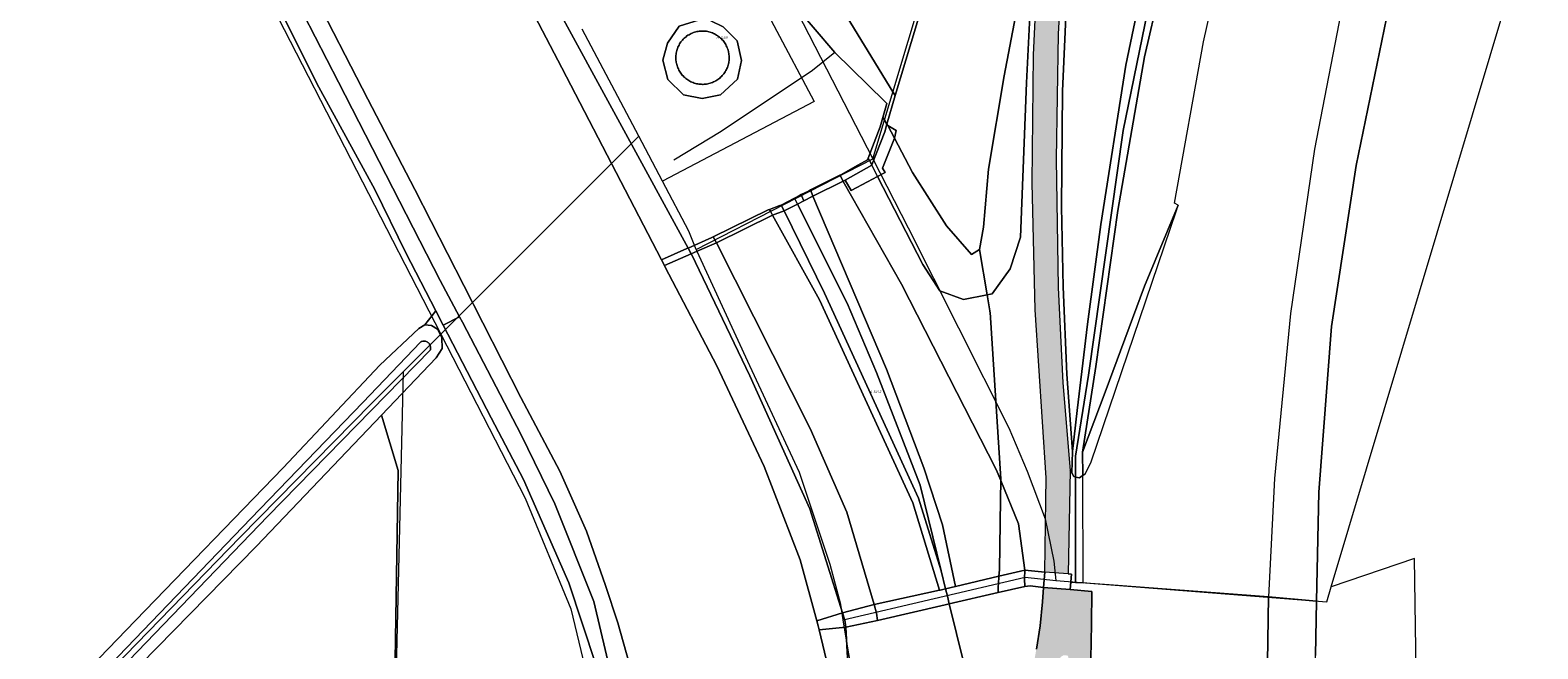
# Model space of a CAD drawing. Header units: metres. Extents: x 250001 to 257773, y 598992 to 609118.
# Tile 502 of 656: x 253732 to 253952, y 604894 to 604984. Entities that reach past the tile are written whole.
import ezdxf
from ezdxf.enums import TextEntityAlignment as Align
from ezdxf.lldxf.tags import DXFTag

# ---------------------------------------------------------------- set-up
doc = ezdxf.new("R2010")
doc.units = ezdxf.units.M
for name, color, linetype, lineweight in [('B-WE-FV-GELEIDING_WILDROOSTER-GV', 252, 'Continuous', 18), ('B-WE-GR-BOUWLAND-GV', 252, 'Continuous', 13), ('B-WE-GR-GRAS-GV', 252, 'Continuous', 13), ('B-WE-GR-GROENVOORZIENING-GV', 252, 'Continuous', 18), ('B-WE-GW-TALUD_KRUIN-G', 252, 'Continuous', 18), ('B-WE-IE-TERREINAFSCHEIDING_KUNSTMATIG_HEKWERK-G', 252, 'IE-TERREINAFSCHEIDING-KUNSTMATIG', 18), ('B-WE-KG-GRENS_PERCEEL-G', 150, 'KG-PERCEEL', 18), ('B-WE-KG-GRENS_PERCEEL-S', 150, 'Continuous', 25), ('B-WE-OG-BEBOUWING_WINDTURBINE-GV', 1, 'Continuous', 18), ('B-WE-OG-WATER-GV', 252, 'Continuous', 18), ('B-WE-OG-WATER_SLOOT-GV', 252, 'Continuous', 18), ('B-WE-VH-VERHARDING_BETON-GV', 252, 'Continuous', 18), ('B-WE-VH-VERHARDING_GESLOTEN-GV', 252, 'Continuous', 18), ('B-WE-VH-VERHARDING_GRASBETONSTEEN-GV', 252, 'Continuous', 18), ('B-WE-VH-VERHARDING_OPEN-GV', 252, 'Continuous', 18), ('N-WE-VH-VERHARDING_ASFALT-A', 252, 'Continuous', 18), ('X-XX-AL-REFERENTIE-G', 7, 'Continuous', 18)]:
    doc.layers.add(name, color=color, linetype=linetype, lineweight=lineweight)
doc.styles.add('NLCS-ISO', font='NLCS-ISO.ttf')
doc.styles.get("Standard").update_dxf_attribs({"font": 'NLCS-ISO.ttf'})
doc.linetypes.add('IE-TERREINAFSCHEIDING-KUNSTMATIG', pattern='A,4,[82,NLCS.shx,S=0.75,R=90,X=0,Y=0],4,-2', length=10)
tags = doc.linetypes.add('KG-PERCEEL', pattern='A,5.5,-2,["P",Standard,S=1.8,R=0,X=-0.5,Y=-0.9],-2,5.5,-2,[5,NLCS.SHX,S=0.75,R=0,X=0,Y=0],-2', length=19).pattern_tags.tags
tags[6] = DXFTag(74, 10)

# ---------------------------------------------------------------- blocks, each defined once
blk = doc.blocks.new('SKG-PERCEELNUMMER-SO')
at = {"style": 'NLCS-ISO', "oblique": 10, "flags": 1}
blk.add_attdef('GEMEENTECODE', text='', height=1.8, dxfattribs=at).set_placement((0, 2.6), align=Align.MIDDLE_CENTER)
at = {"style": 'NLCS-ISO', "oblique": 10}
blk.add_attdef('SECTIE', text='', height=1.8, dxfattribs=at).set_placement((-0.5, 0), align=Align.MIDDLE_RIGHT)
blk.add_attdef('PERCEELNUMMER', text='', height=1.8, dxfattribs=at).set_placement((0.5, 0), align=Align.MIDDLE_LEFT)
blk = doc.blocks.new('BS2021-132-Xref-KAD-20210617')
at = {"layer": 'B-WE-KG-GRENS_PERCEEL-G', "flags": 128}
for points in [[(253921.702, 604903.5), (253949.96, 604997.95), (254154.23, 605680.84)], [(253730.816, 605059.545), (253792.186, 604940.261)], [(253821.24, 605031.46), (253855.01, 604965.75)], [(253855.01, 604965.75), (253870.32, 605016.65)], [(253834.774, 604996.258), (253846.49, 604974.107), (253824.428, 604962.48)], [(253820.972, 604969.046), (253812.74, 604984.586)], [(253820.972, 604969.046), (253792.186, 604940.261)], [(253824.428, 604962.48), (253820.972, 604969.046)], [(253829.34, 604952.574), (253855.01, 604965.75)], [(253855.01, 604965.75), (253860.18, 604955.69), (253874.83, 604926.63), (253877.46, 604920.31), (253880.11, 604913.41), (253881.36, 604907.21), (253881.67, 604904.44)], [(253829.34, 604952.574), (253828.25, 604955.22), (253824.428, 604962.48)], [(253850.721, 604898.68), (253850.36, 604900.93), (253848.83, 604906.76), (253844.38, 604920.13), (253837.14, 604935.65), (253829.47, 604952.26), (253829.34, 604952.574)], [(253792.186, 604940.261), (253786.712, 604934.788)], [(253792.186, 604940.261), (253804.462, 604916.397), (253811.112, 604900.297), (253813.686, 604889.4), (253815.836, 604875.12), (253816.456, 604860.65), (253814.54, 604780.12)], [(253786.712, 604934.788), (253782.102, 604930.179), (253762.998, 604910.704), (253742.964, 604890.115), (253729.054, 604875.833), (253707.908, 604853.946), (253691.4, 604837.067), (253673.038, 604818.333)], [(253786.712, 604934.788), (253783.525, 604800.898)], [(253913.11, 604037.56), (253921.15, 604366.89), (253924.41, 604370.14), (253941.81, 604411.44), (253941.06, 604518.57), (253967.75, 604536.84), (253937, 604694.44), (253933.81, 604907.6), (253921.702, 604903.5)], [(253850.721, 604898.68), (253877.18, 604904.88), (253881.67, 604904.44)], [(253881.67, 604904.44), (253921.05, 604901.32)], [(253921.05, 604901.32), (253921.702, 604903.5)], [(253852.987, 604818.495), (253853.14, 604825.77), (253853.69, 604829.49), (253854.65, 604836.81), (253855.45, 604844.59), (253855.58, 604849.29), (253854.86, 604860.96), (253853.84, 604875.55), (253852.18, 604890.02), (253850.91, 604897.5), (253850.721, 604898.68)]]:
    blk.add_lwpolyline(points, dxfattribs=at)
at = {"layer": 'B-WE-KG-GRENS_PERCEEL-S', "xscale": 0.2, "yscale": 0.2, "zscale": 0.2}
for p, values in [((253832.686, 604983.399), {'PERCEELNUMMER': '3509', 'SECTIE': 'A'}), ((253854.995, 604931.874), {'PERCEELNUMMER': '3242', 'SECTIE': 'A'})]:
    blk.add_blockref('SKG-PERCEELNUMMER-SO', p, dxfattribs=at).add_auto_attribs(values)
blk = doc.blocks.new('BS2021-132-Xref-BGT-GRIJS-20210617-aangepast')
at = {"layer": 'B-WE-FV-GELEIDING_WILDROOSTER-GV', "flags": 128}
blk.add_lwpolyline([(253880.04, 604905.65), (253879.954, 604904.511), (253879.87, 604903.41), (253883.364, 604903.139), (253883.74, 604903.11), (253883.91, 604905.35), (253883.442, 604905.386)], close=True, dxfattribs=at)
at = {"layer": 'B-WE-GR-BOUWLAND-GV', "flags": 128}
for points in [[(253739.839, 604890.407), (253747.74, 604898.598), (253769.238, 604920.814), (253783.32, 604935.751), (253788.97, 604941.08), (253789.85, 604941.58), (253791.453, 604943.64), (253787.087, 604952.083), (253782.579, 604961.271), (253774.451, 604976.194), (253762.495, 605000), (253740.427, 605043.757), (253732.316, 605058.923), (253716.808, 605088.623), (253681.86, 605155.815), (253662.489, 605142.134), (253649.816, 605135.295), (253650.353, 605132.405), (253634.446, 605126.367), (253613.461, 605120.591), (253606.555, 605118.997), (253600.632, 605118.605), (253599.109, 605120.241), (253584.182, 605115.524)], [(253783.004, 604733.534), (253785.981, 604920.396), (253783.563, 604928.483), (253765.38, 604909.43), (253734.05, 604877.48)]]:
    blk.add_lwpolyline(points, dxfattribs=at)
at = {"layer": 'B-WE-GR-GRAS-GV', "flags": 128}
for points in [[(253968.84, 605234.75), (253937.42, 605131.11), (253920.47, 605075.3), (253906.59, 605029.93), (253901.09, 605008.87), (253894.53, 604980.56), (253890.69, 604958.23), (253887.46, 604935.52), (253885.54, 604923.06), (253888.82, 604931.82), (253894.55, 604947.23), (253899.44, 604959.03), (253898.93, 604959.31), (253903.14, 604982.75), (253908.64, 605007.46), (253911.83, 605019.73), (253920.11, 605047.19), (253927.93, 605073.41), (253946.49, 605135.03), (253980.83, 605249.15)], [(253896.1, 604999.83), (253891.82, 604979.37), (253888.17, 604956.2), (253886.26, 604941.72), (253884.766, 604929.147), (253884.06, 604923.2), (253883.951, 604920.058), (253884.27, 604919.52), (253884.519, 604919.468), (253884.519, 604922.486), (253886.415, 604934.302), (253891.435, 604969.86), (253898.129, 605002.521)], [(253965.062, 605226.463), (253944.535, 605159.804), (253916.758, 605067.507), (253905.826, 605030.945), (253898.129, 605002.521), (253891.435, 604969.86), (253886.415, 604934.302), (253884.519, 604922.486), (253884.519, 604919.468), (253885.09, 604919.35), (253885.496, 604919.652), (253885.551, 604919.693), (253885.54, 604923.06), (253887.46, 604935.52), (253890.69, 604958.23), (253894.53, 604980.56), (253901.09, 605008.87), (253906.59, 605029.93), (253920.47, 605075.3), (253937.42, 605131.11), (253968.84, 605234.75)], [(253808.56, 604988.66), (253828.149, 604952.775), (253831.617, 604954.286), (253831.815, 604954.383), (253839.797, 604958.306), (253840.007, 604958.384), (253841.497, 604958.936), (253841.673, 604959.027), (253843.639, 604960.044), (253844.357, 604960.416), (253845.657, 604961.066), (253845.972, 604961.224), (253850.234, 604963.369), (253850.347, 604963.426), (253852.865, 604964.827), (253854.227, 604965.586), (253854.329, 604965.847), (253856.107, 604970.416), (253856.485, 604971.737), (253857.069, 604973.779), (253856.762, 604974.061), (253849.514, 604981.217), (253840.06, 604992.31)], [(253833.271, 604984.938), (253835.299, 604982.902), (253835.903, 604980.055), (253835.356, 604977.346), (253832.844, 604975.047), (253830.201, 604974.51), (253827.492, 604975.058), (253825.193, 604977.298), (253824.453, 604980.078), (253825.135, 604982.583), (253826.834, 604985.019)], [(253882.42, 604991.67), (253882.01, 604983.94), (253881.71, 604965.72), (253882, 604947.02), (253882.68, 604933.17), (253883.73, 604920.43), (253883.951, 604920.058), (253884.06, 604923.2), (253883.23, 604934.44), (253882.7, 604947.13), (253882.49, 604958.76), (253882.63, 604975.57), (253883.2, 604988.55)], [(253878.09, 604991.4), (253877.36, 604976.79), (253876.52, 604954.34), (253875.02, 604949.77), (253872.38, 604946.12), (253871.665, 604945.974), (253872.062, 604943.643), (253872.066, 604943.528), (253872.074, 604943.377), (253873.627, 604919.204), (253873.624, 604918.983), (253876.23, 604912.68), (253877.13, 604905.92), (253880.04, 604905.65), (253880.185, 604916.116), (253880.23, 604919.37), (253878.66, 604943.8), (253878.22, 604962.26), (253878.38, 604980.87), (253878.96, 604993.2)], [(253814.746, 604892.221), (253810.791, 604904.086), (253804.199, 604919.115), (253799.511, 604928.062), (253792.538, 604941.543), (253791.453, 604943.64), (253789.85, 604941.58), (253790.83, 604941.5), (253791.71, 604940.99), (253792.31, 604939.72), (253792.39, 604938.16), (253791.5, 604936.8), (253783.563, 604928.483), (253785.981, 604920.396), (253783.004, 604733.534)], [(253878.814, 604894.43), (253879.384, 604897.809), (253879.708, 604901.3), (253879.87, 604903.41), (253877.89, 604903.62), (253877.16, 604903.55), (253873.277, 604902.657), (253866.14, 604901.016), (253869.326, 604888.077)]]:
    blk.add_lwpolyline(points, dxfattribs=at)
for points in [[(253920.8, 605122.87), (253907.96, 605081.08), (253897.03, 605044.38), (253889.75, 605021.08), (253885.48, 605005.3), (253883.847, 604996.666), (253883.846, 604996.63), (253883.2, 604988.55), (253882.63, 604975.57), (253882.49, 604958.76), (253882.7, 604947.13), (253883.23, 604934.44), (253884.06, 604923.2), (253884.766, 604929.147), (253886.26, 604941.72), (253888.17, 604956.2), (253891.82, 604979.37), (253896.1, 604999.83), (253901.43, 605020.01), (253907.06, 605039.83), (253917.99, 605076.29), (253930.66, 605119.74)], [(253877.41, 604995.13), (253877.459, 604998.068), (253863.863, 604993.458), (253858.27, 604974.97), (253857.077, 604970.793), (253857.21, 604970.58), (253858.43, 604969.85), (253858.17, 604968.75), (253860.8, 604963.74), (253865.75, 604956), (253869.38, 604951.85), (253870.54, 604952.58), (253871.12, 604955.79), (253871.86, 604964.23), (253874.11, 604977.84)], [(253878.09, 604991.4), (253877.41, 604995.13), (253874.11, 604977.84), (253871.86, 604964.23), (253871.12, 604955.79), (253870.54, 604952.58), (253871.665, 604945.974), (253872.38, 604946.12), (253875.02, 604949.77), (253876.52, 604954.34), (253877.36, 604976.79)], [(253860.8, 604963.74), (253858.17, 604968.75), (253856.45, 604964.39), (253856.8, 604963.75), (253855.71, 604963.19), (253862.29, 604950.38), (253864.76, 604946.53), (253868.23, 604945.27), (253871.665, 604945.974), (253870.54, 604952.58), (253869.38, 604951.85), (253865.75, 604956)], [(253850.73, 604962.45), (253850.696, 604962.512), (253846.3, 604960.3), (253857.02, 604935.15), (253862.44, 604920.78), (253865.18, 604912.49), (253867.06, 604903.53), (253873.374, 604905.029), (253873.443, 604905.946), (253873.586, 604916.207), (253873.624, 604918.983), (253872.98, 604920.54), (253859.21, 604947.51)], [(253862.29, 604950.38), (253855.71, 604963.19), (253854.229, 604962.396), (253851.85, 604961.12), (253850.99, 604962.66), (253850.696, 604962.512), (253850.73, 604962.45), (253859.21, 604947.51), (253872.98, 604920.54), (253873.624, 604918.983), (253873.627, 604919.204), (253872.074, 604943.377), (253872.066, 604943.528), (253872.062, 604943.643), (253871.665, 604945.974), (253868.23, 604945.27), (253864.76, 604946.53)], [(253844.076, 604959.172), (253851.298, 604944.747), (253855.55, 604934.66), (253861.892, 604918.266), (253864.957, 604905.82), (253865.605, 604903.189), (253867.06, 604903.53), (253865.18, 604912.49), (253862.44, 604920.78), (253857.02, 604935.15), (253846.3, 604960.3), (253845, 604959.65)], [(253847.26, 604945.23), (253840.44, 604957.54), (253832.26, 604953.52), (253845.9, 604926.54), (253851.23, 604914.38), (253855.24, 604900.95), (253864.747, 604902.989), (253860.86, 604915.73)], [(253848, 604946.23), (253842.14, 604958.17), (253840.44, 604957.54), (253847.26, 604945.23), (253860.86, 604915.73), (253864.747, 604902.989), (253864.8, 604903), (253865.605, 604903.189), (253864.957, 604905.82), (253861.66, 604916.4)], [(253851.298, 604944.747), (253844.076, 604959.172), (253842.14, 604958.17), (253848, 604946.23), (253861.66, 604916.4), (253864.957, 604905.82), (253861.892, 604918.266), (253855.55, 604934.66)], [(253899.19, 604958.23), (253899.44, 604959.03), (253894.55, 604947.23), (253888.82, 604931.82), (253885.54, 604923.06), (253885.551, 604919.693), (253885.95, 604919.99), (253886.79, 604921.7)], [(253845.9, 604926.54), (253832.26, 604953.52), (253829.454, 604952.298), (253828.61, 604951.93), (253828.645, 604951.858), (253837.11, 604934.2), (253845.85, 604914.83), (253850.61, 604899.71), (253855.24, 604900.95), (253851.23, 604914.38)], [(253876.23, 604912.68), (253873.624, 604918.983), (253873.586, 604916.207), (253873.443, 604905.946), (253873.374, 604905.029), (253877.13, 604905.92)], [(253870.431, 604884.245), (253869.326, 604888.077), (253866.14, 604901.016), (253865.55, 604900.88), (253855.7, 604898.62), (253851.09, 604897.65), (253851.611, 604887.843), (253855.481, 604870.834), (253857.001, 604871.374), (253858.552, 604871.824), (253858.834, 604870.483), (253861.053, 604860.94), (253862.64, 604853.948), (253863.554, 604849.918), (253863.713, 604850.644), (253867.12, 604866.243)]]:
    blk.add_lwpolyline(points, close=True, dxfattribs=at)
at = {"layer": 'B-WE-GR-GROENVOORZIENING-GV', "flags": 128}
for points in [[(253732.316, 605058.923), (253740.427, 605043.757), (253762.495, 605000), (253774.451, 604976.194), (253782.579, 604961.271), (253787.087, 604952.083), (253791.453, 604943.64), (253792.538, 604941.543), (253794.889, 604942.766), (253792.09, 604948.06), (253777.27, 604976.89), (253765.4, 605000), (253764.78, 605001.21), (253747.29, 605034.34), (253735.86, 605056.87), (253734.228, 605059.971), (253724.13, 605079.16)], [(253841.435, 605002.507), (253857.944, 604975.504), (253858.27, 604974.97), (253863.863, 604993.458)]]:
    blk.add_lwpolyline(points, dxfattribs=at)
for points in [[(253857.944, 604975.504), (253841.435, 605002.507), (253828.683, 604997.047), (253831.919, 604990.242), (253840.06, 604992.31), (253849.514, 604981.217), (253856.762, 604974.061), (253857.069, 604973.779), (253856.485, 604971.737), (253856.705, 604971.386), (253857.077, 604970.793), (253858.27, 604974.97)], [(253795.31, 604941.97), (253794.889, 604942.766), (253792.538, 604941.543), (253799.511, 604928.062), (253804.199, 604919.115), (253810.791, 604904.086), (253814.746, 604892.221), (253816.923, 604875.862), (253817.635, 604877.339), (253817.916, 604877.994), (253818.138, 604878.671), (253818.3, 604879.365), (253818.401, 604880.071), (253818.439, 604880.783), (253818.415, 604881.495), (253817.12, 604890.08), (253814.45, 604901.37), (253808.77, 604915.58), (253803.86, 604925.6)]]:
    blk.add_lwpolyline(points, close=True, dxfattribs=at)
at = {"layer": 'B-WE-GW-TALUD_KRUIN-G', "flags": 128}
for points in [[(254125.42, 605755.94), (254096.56, 605661.17), (254083.31, 605616.29), (254061.26, 605543.6), (254039.35, 605472.23), (254019.48, 605405.67), (253998.6, 605336.38), (253968.84, 605234.75), (253937.42, 605131.11), (253920.47, 605075.3), (253906.59, 605029.93), (253901.09, 605008.87), (253894.53, 604980.56), (253890.69, 604958.23), (253887.46, 604935.52), (253885.54, 604923.06)], [(253884.06, 604923.2), (253884.766, 604929.147), (253886.26, 604941.72), (253888.17, 604956.2), (253891.82, 604979.37), (253896.1, 604999.83), (253901.43, 605020.01), (253907.06, 605039.83), (253917.99, 605076.29), (253930.66, 605119.74)], [(253871.665, 604945.974), (253872.38, 604946.12), (253875.02, 604949.77), (253876.52, 604954.34), (253877.36, 604976.79), (253878.09, 604991.4), (253877.41, 604995.13)], [(253873.374, 604905.029), (253873.443, 604905.946), (253873.586, 604916.207), (253873.624, 604918.983), (253872.98, 604920.54), (253859.21, 604947.51), (253850.73, 604962.45), (253850.696, 604962.512)], [(253855.71, 604963.19), (253862.29, 604950.38), (253864.76, 604946.53), (253868.23, 604945.27), (253871.665, 604945.974)], [(253864.747, 604902.989), (253860.86, 604915.73), (253847.26, 604945.23), (253840.44, 604957.54)]]:
    blk.add_lwpolyline(points, dxfattribs=at)
at = {"layer": 'B-WE-IE-TERREINAFSCHEIDING_KUNSTMATIG_HEKWERK-G', "flags": 128}
for points in [[(253858.27, 604974.97), (253863.863, 604993.458), (253877.459, 604998.068)], [(253831.858, 604990.226), (253840.06, 604992.31), (253849.514, 604981.217), (253856.762, 604974.061)], [(253831.443, 604985.823), (253833.27, 604984.938), (253835.299, 604982.902), (253835.903, 604980.055), (253835.356, 604977.346), (253832.844, 604975.047), (253830.201, 604974.51), (253827.492, 604975.058), (253825.193, 604977.298), (253824.453, 604980.077), (253825.135, 604982.583), (253826.834, 604985.019), (253829.823, 604985.956)], [(253849.514, 604981.217), (253846.257, 604978.583), (253832.941, 604969.737), (253826.05, 604965.56)], [(253857.077, 604970.793), (253858.27, 604974.97)], [(253857.069, 604973.779), (253856.107, 604970.416), (253854.329, 604965.847)], [(253856.762, 604974.061), (253857.069, 604973.779)], [(253857.077, 604970.793), (253856.75, 604969.65)], [(253856.75, 604969.65), (253854.9, 604964.897)], [(253854.329, 604965.847), (253854.227, 604965.586), (253852.865, 604964.827), (253850.347, 604963.426), (253850.234, 604963.369)], [(253854.87, 604964.82), (253853.345, 604963.971), (253850.99, 604962.66)], [(253850.234, 604963.369), (253845.972, 604961.224)], [(253846.3, 604960.3), (253850.696, 604962.512)], [(253850.696, 604962.512), (253850.99, 604962.66)], [(253843.639, 604960.044), (253841.673, 604959.027)], [(253844.605, 604960.54), (253844.357, 604960.416), (253843.639, 604960.044)], [(253844.076, 604959.172), (253845, 604959.65)], [(253845.972, 604961.224), (253845.657, 604961.066), (253844.605, 604960.54)], [(253845, 604959.65), (253846.3, 604960.3)], [(253840.007, 604958.384), (253839.797, 604958.306), (253831.815, 604954.383)], [(253832.26, 604953.52), (253840.44, 604957.54)], [(253841.673, 604959.027), (253841.497, 604958.936), (253840.007, 604958.384)], [(253840.44, 604957.54), (253842.14, 604958.17)], [(253842.14, 604958.17), (253844.076, 604959.172)], [(253831.815, 604954.383), (253831.617, 604954.286), (253828.149, 604952.775)], [(253829.454, 604952.298), (253832.26, 604953.52)], [(253828.149, 604952.775), (253827.967, 604952.696), (253824.276, 604951.064)], [(253824.72, 604950.21), (253828.61, 604951.93)], [(253828.61, 604951.93), (253829.454, 604952.298)]]:
    blk.add_lwpolyline(points, dxfattribs=at)
at = {"layer": 'B-WE-OG-BEBOUWING_WINDTURBINE-GV', "flags": 128}
blk.add_lwpolyline([(253830.479, 604984.329), (253830.303, 604984.336), (253830.127, 604984.334), (253829.951, 604984.325), (253829.776, 604984.308), (253829.602, 604984.282), (253829.599, 604984.282), (253829.426, 604984.249), (253829.255, 604984.208), (253829.086, 604984.159), (253828.919, 604984.103), (253828.755, 604984.039), (253828.594, 604983.968), (253828.437, 604983.889), (253828.283, 604983.804), (253828.133, 604983.712), (253827.988, 604983.612), (253827.847, 604983.507), (253827.711, 604983.395), (253827.581, 604983.277), (253827.456, 604983.153), (253827.336, 604983.024), (253827.223, 604982.889), (253827.116, 604982.749), (253827.112, 604982.744), (253827.012, 604982.599), (253826.918, 604982.45), (253826.831, 604982.297), (253826.751, 604982.14), (253826.678, 604981.979), (253826.613, 604981.816), (253826.555, 604981.65), (253826.504, 604981.481), (253826.462, 604981.31), (253826.427, 604981.137), (253826.4, 604980.963), (253826.381, 604980.788), (253826.37, 604980.612), (253826.367, 604980.436), (253826.372, 604980.26), (253826.385, 604980.084), (253826.406, 604979.909), (253826.435, 604979.735), (253826.453, 604979.646), (253826.494, 604979.475), (253826.543, 604979.305), (253826.599, 604979.138), (253826.663, 604978.974), (253826.734, 604978.813), (253826.812, 604978.655), (253826.898, 604978.501), (253826.99, 604978.351), (253827.089, 604978.205), (253827.195, 604978.065), (253827.306, 604977.928), (253827.424, 604977.798), (253827.548, 604977.672), (253827.678, 604977.553), (253827.812, 604977.439), (253827.952, 604977.332), (253828.096, 604977.231), (253828.245, 604977.136), (253828.398, 604977.049), (253828.555, 604976.969), (253828.715, 604976.895), (253828.878, 604976.83), (253829.045, 604976.771), (253829.213, 604976.72), (253829.384, 604976.677), (253829.557, 604976.642), (253829.731, 604976.615), (253829.906, 604976.595), (253830.082, 604976.584), (253830.258, 604976.58), (253830.318, 604976.581), (253830.494, 604976.588), (253830.67, 604976.604), (253830.844, 604976.627), (253831.017, 604976.658), (253831.189, 604976.697), (253831.359, 604976.744), (253831.527, 604976.798), (253831.692, 604976.86), (253831.853, 604976.93), (253832.012, 604977.007), (253832.167, 604977.09), (253832.318, 604977.181), (253832.464, 604977.279), (253832.607, 604977.383), (253832.744, 604977.493), (253832.876, 604977.61), (253833.003, 604977.732), (253833.124, 604977.86), (253833.239, 604977.994), (253833.348, 604978.132), (253833.45, 604978.275), (253833.546, 604978.423), (253833.635, 604978.575), (253833.717, 604978.731), (253833.792, 604978.891), (253833.859, 604979.053), (253833.92, 604979.219), (253833.972, 604979.387), (253834.017, 604979.557), (253834.054, 604979.729), (253834.077, 604979.862), (253834.1, 604980.036), (253834.115, 604980.211), (253834.123, 604980.387), (253834.122, 604980.562), (253834.113, 604980.738), (253834.097, 604980.912), (253834.072, 604981.086), (253834.04, 604981.259), (253834.013, 604981.375), (253833.968, 604981.545), (253833.914, 604981.713), (253833.854, 604981.878), (253833.785, 604982.041), (253833.71, 604982.2), (253833.627, 604982.355), (253833.538, 604982.507), (253833.441, 604982.654), (253833.338, 604982.797), (253833.229, 604982.935), (253833.113, 604983.068), (253832.992, 604983.196), (253832.865, 604983.318), (253832.732, 604983.434), (253832.595, 604983.543), (253832.452, 604983.647), (253832.305, 604983.744), (253832.154, 604983.834), (253831.999, 604983.917), (253831.84, 604983.993), (253831.677, 604984.062), (253831.512, 604984.123), (253831.345, 604984.177), (253831.175, 604984.223), (253831.003, 604984.262), (253830.829, 604984.292), (253830.655, 604984.315)], close=True, dxfattribs=at)
at = {"layer": 'B-WE-OG-WATER-GV', "flags": 128}
for points in [[(254155.05, 605735.9), (254133.1, 605663.37), (254116.77, 605607.97), (254104.46, 605568.6), (254094.8, 605538.94), (254084.56, 605503.47), (254060.11, 605421.82), (254030.99, 605326.16), (254002.15, 605231.55), (253978.98, 605154.58), (253951.59, 605063.85), (253943.43, 605035.84), (253936.83, 605013.49), (253930.43, 604989.55), (253925.34, 604964.77), (253921.74, 604941.37), (253919.92, 604917.26), (253919.586, 604901.392), (253919.42, 604893.51)], [(253391.156, 605734.79), (253407.919, 605702.263), (253439.37, 605640.398), (253472.896, 605575.184), (253493.33, 605535.641), (253507.858, 605507.579), (253511.737, 605500), (253542.889, 605439.346), (253584.721, 605357.613), (253632.19, 605265.342), (253680.163, 605172.41), (253711.788, 605110.529), (253746.816, 605041.758), (253768.343, 605000), (253773.282, 604990.588), (253781.561, 604974.433), (253788.398, 604961.283), (253795.502, 604947.328), (253803.834, 604931.012), (253809.496, 604920.331), (253813.393, 604911.583), (253816.112, 604903.696), (253817.924, 604898.277), (253819.574, 604892.376)], [(253848.75, 604890.73), (253847.23, 604897.23), (253847.09, 604897.82), (253846.89, 604898.55), (253844.45, 604907.43), (253839.22, 604921.01), (253832.31, 604935.62), (253824.83, 604949.999), (253824.72, 604950.21), (253824.276, 604951.064), (253809.76, 604978.99), (253791.66, 605013.76), (253768.08, 605058.94), (253748.71, 605096.34), (253733.689, 605125.6), (253695.551, 605199.906), (253650.507, 605287.804), (253623.261, 605340.845), (253595.888, 605393.792)], [(253739.228, 604884.918), (253767.01, 604913.775), (253790.668, 604937.984), (253790.683, 604938.051), (253790.698, 604938.176), (253790.698, 604938.303), (253790.681, 604938.428), (253790.649, 604938.55), (253790.602, 604938.668), (253790.54, 604938.778), (253790.465, 604938.88), (253790.377, 604938.971), (253790.279, 604939.051), (253790.172, 604939.117), (253790.057, 604939.17), (253789.936, 604939.207), (253789.811, 604939.229), (253789.685, 604939.236), (253789.559, 604939.226), (253789.435, 604939.2), (253789.316, 604939.159), (253789.202, 604939.103), (253780.845, 604930.31), (253764.543, 604913.428), (253741.65, 604889.628)]]:
    blk.add_lwpolyline(points, dxfattribs=at)
at = {"layer": 'B-WE-OG-WATER_SLOOT-GV', "flags": 128}
for points in [[(253595.888, 605393.792), (253623.261, 605340.845), (253650.507, 605287.804), (253695.551, 605199.906), (253733.689, 605125.6), (253748.71, 605096.34), (253768.08, 605058.94), (253791.66, 605013.76), (253809.76, 604978.99), (253824.276, 604951.064), (253827.967, 604952.696), (253828.149, 604952.775), (253808.56, 604988.66), (253794.15, 605016.93), (253769.38, 605065), (253752.33, 605098.12), (253736.648, 605128.557), (253723.319, 605154.127), (253689.042, 605219.387), (253656.436, 605284.485), (253634.558, 605329.462), (253625.15, 605348.37)], [(253678.36, 605169.88), (253684.427, 605157.628), (253687.59, 605151.24), (253692.96, 605140.17), (253697.71, 605132.19), (253698.48, 605129.75), (253700.82, 605124.17), (253706.73, 605112.66), (253724.13, 605079.16), (253734.228, 605059.971), (253735.86, 605056.87), (253747.29, 605034.34), (253764.78, 605001.21), (253765.4, 605000), (253777.27, 604976.89), (253792.09, 604948.06), (253794.889, 604942.766), (253795.31, 604941.97), (253803.86, 604925.6), (253808.77, 604915.58), (253814.45, 604901.37), (253817.12, 604890.08)], [(253819.574, 604892.376), (253817.924, 604898.277), (253816.112, 604903.696), (253813.393, 604911.583), (253809.496, 604920.331), (253803.834, 604931.012), (253795.502, 604947.328), (253788.398, 604961.283), (253781.561, 604974.433), (253773.282, 604990.588), (253768.343, 605000), (253746.816, 605041.758), (253711.788, 605110.529), (253680.163, 605172.41), (253632.19, 605265.342), (253584.721, 605357.613), (253542.889, 605439.346), (253511.737, 605500), (253507.858, 605507.579), (253493.33, 605535.641), (253472.896, 605575.184), (253439.37, 605640.398), (253407.919, 605702.263), (253391.156, 605734.79)], [(253734.05, 604877.48), (253765.38, 604909.43), (253783.563, 604928.483), (253791.5, 604936.8), (253792.39, 604938.16), (253792.31, 604939.72), (253791.71, 604940.99), (253790.83, 604941.5), (253789.85, 604941.58), (253788.97, 604941.08), (253783.32, 604935.751), (253769.238, 604920.814), (253747.74, 604898.598), (253739.839, 604890.407)], [(253741.65, 604889.628), (253764.543, 604913.428), (253780.845, 604930.31), (253789.202, 604939.103), (253789.316, 604939.159), (253789.435, 604939.2), (253789.559, 604939.226), (253789.685, 604939.236), (253789.811, 604939.229), (253789.936, 604939.207), (253790.057, 604939.17), (253790.172, 604939.117), (253790.279, 604939.051), (253790.377, 604938.971), (253790.465, 604938.88), (253790.54, 604938.778), (253790.602, 604938.668), (253790.649, 604938.55), (253790.681, 604938.428), (253790.698, 604938.303), (253790.698, 604938.176), (253790.683, 604938.051), (253790.668, 604937.984), (253767.01, 604913.775), (253739.228, 604884.918)], [(253851.611, 604887.843), (253851.09, 604897.65), (253847.23, 604897.23), (253848.75, 604890.73)]]:
    blk.add_lwpolyline(points, dxfattribs=at)
blk.add_lwpolyline([(253828.645, 604951.858), (253828.61, 604951.93), (253824.72, 604950.21), (253824.83, 604949.999), (253832.31, 604935.62), (253839.22, 604921.01), (253844.45, 604907.43), (253846.89, 604898.55), (253850.61, 604899.71), (253845.85, 604914.83), (253837.11, 604934.2)], close=True, dxfattribs=at)
at = {"layer": 'B-WE-VH-VERHARDING_BETON-GV', "flags": 128}
for points in [[(253883.73, 604920.43), (253883.442, 604905.386), (253883.91, 604905.35), (253883.821, 604904.184), (253883.99, 604904.17), (253884.519, 604904.135), (253884.519, 604919.468), (253884.27, 604919.52), (253883.951, 604920.058)], [(253885.605, 604904.062), (253885.551, 604919.693), (253885.496, 604919.652), (253885.09, 604919.35), (253884.519, 604919.468), (253884.519, 604904.135)]]:
    blk.add_lwpolyline(points, close=True, dxfattribs=at)
at = {"layer": 'B-WE-VH-VERHARDING_GESLOTEN-GV', "flags": 128}
for points in [[(253886.745, 604893.016), (253886.855, 604898.072), (253886.895, 604902.801), (253883.74, 604903.11), (253879.87, 604903.41), (253879.708, 604901.3), (253879.384, 604897.809), (253878.814, 604894.43)], [(253912.41, 604889.33), (253912.57, 604902.02), (253889.4, 604903.81), (253886.678, 604903.991), (253885.605, 604904.062), (253884.519, 604904.135), (253883.99, 604904.17), (253883.821, 604904.184), (253883.74, 604903.11), (253886.895, 604902.801), (253886.855, 604898.072), (253886.745, 604893.016)]]:
    blk.add_lwpolyline(points, dxfattribs=at)
at = {"layer": 'B-WE-VH-VERHARDING_GRASBETONSTEEN-GV', "flags": 128}
for points in [[(253856.705, 604971.386), (253856.485, 604971.737), (253856.107, 604970.416), (253854.329, 604965.847), (253854.534, 604965.506), (253854.9, 604964.897), (253856.75, 604969.65), (253857.077, 604970.793)], [(253857.21, 604970.58), (253857.077, 604970.793), (253856.75, 604969.65), (253854.9, 604964.897), (253854.87, 604964.82), (253855.71, 604963.19), (253856.8, 604963.75), (253856.45, 604964.39), (253858.17, 604968.75)], [(253858.43, 604969.85), (253857.21, 604970.58), (253858.17, 604968.75)], [(253854.534, 604965.506), (253854.329, 604965.847), (253854.227, 604965.586), (253852.865, 604964.827), (253850.347, 604963.426), (253850.234, 604963.369), (253850.264, 604963.314), (253850.696, 604962.512), (253850.99, 604962.66), (253853.345, 604963.971), (253854.87, 604964.82), (253854.9, 604964.897)], [(253855.71, 604963.19), (253854.87, 604964.82), (253853.345, 604963.971), (253850.99, 604962.66), (253851.85, 604961.12), (253854.229, 604962.396)], [(253850.264, 604963.314), (253850.234, 604963.369), (253845.972, 604961.224), (253846.006, 604961.128), (253846.3, 604960.3), (253850.696, 604962.512)], [(253843.691, 604959.94), (253843.639, 604960.044), (253841.673, 604959.027), (253841.725, 604958.931), (253842.14, 604958.17), (253844.076, 604959.172)], [(253844.652, 604960.433), (253844.605, 604960.54), (253844.357, 604960.416), (253843.639, 604960.044), (253843.691, 604959.94), (253844.076, 604959.172), (253845, 604959.65)], [(253846.006, 604961.128), (253845.972, 604961.224), (253845.657, 604961.066), (253844.605, 604960.54), (253844.652, 604960.433), (253845, 604959.65), (253846.3, 604960.3)], [(253840.143, 604958.119), (253840.007, 604958.384), (253839.797, 604958.306), (253831.815, 604954.383), (253832.035, 604953.957), (253832.26, 604953.52), (253840.44, 604957.54)], [(253841.725, 604958.931), (253841.673, 604959.027), (253841.497, 604958.936), (253840.007, 604958.384), (253840.143, 604958.119), (253840.44, 604957.54), (253842.14, 604958.17)], [(253832.035, 604953.957), (253831.815, 604954.383), (253831.617, 604954.286), (253828.149, 604952.775), (253828.61, 604951.93), (253829.454, 604952.298), (253832.26, 604953.52)], [(253828.61, 604951.93), (253828.149, 604952.775), (253827.967, 604952.696), (253824.276, 604951.064), (253824.72, 604950.21)], [(253873.275, 604903.679), (253873.283, 604903.786), (253873.289, 604903.909), (253873.372, 604905.011), (253873.374, 604905.029), (253867.06, 604903.53), (253865.605, 604903.189), (253865.864, 604902.135), (253866.14, 604901.016), (253873.277, 604902.657), (253873.27, 604903.346), (253873.272, 604903.564)], [(253877.08, 604904.64), (253877.13, 604905.92), (253873.374, 604905.029), (253873.372, 604905.011), (253873.289, 604903.909), (253873.283, 604903.786), (253873.275, 604903.679), (253873.272, 604903.564), (253873.27, 604903.346), (253873.277, 604902.657), (253877.16, 604903.55)], [(253880.04, 604905.65), (253877.13, 604905.92), (253877.08, 604904.64), (253877.16, 604903.55), (253877.89, 604903.62), (253879.87, 604903.41), (253879.954, 604904.511)], [(253883.91, 604905.35), (253883.442, 604905.386), (253880.04, 604905.65), (253879.954, 604904.511), (253879.87, 604903.41), (253883.74, 604903.11), (253883.821, 604904.184)], [(253865.864, 604902.135), (253865.605, 604903.189), (253864.8, 604903), (253864.747, 604902.989), (253855.24, 604900.95), (253855.55, 604899.69), (253855.7, 604898.62), (253865.55, 604900.88), (253866.14, 604901.016)], [(253855.55, 604899.69), (253855.24, 604900.95), (253850.61, 604899.71), (253850.97, 604898.66), (253851.09, 604897.65), (253855.7, 604898.62)], [(253850.61, 604899.71), (253846.89, 604898.55), (253847.09, 604897.82), (253847.23, 604897.23), (253851.09, 604897.65), (253850.97, 604898.66)]]:
    blk.add_lwpolyline(points, close=True, dxfattribs=at)
at = {"layer": 'B-WE-VH-VERHARDING_OPEN-GV', "flags": 128}
blk.add_lwpolyline([(253974.35, 605161.3), (253945.47, 605065.97), (253934.69, 605030.93), (253928.98, 605010.41), (253923.38, 604988.44), (253919.27, 604967.16), (253915.78, 604943.27), (253913.44, 604919.23), (253912.57, 604902.02), (253919.586, 604901.392), (253919.92, 604917.26), (253921.74, 604941.37), (253925.34, 604964.77), (253930.43, 604989.55), (253936.83, 605013.49), (253943.43, 605035.84), (253951.59, 605063.85), (253978.98, 605154.58)], dxfattribs=at)
for points in [[(253831.472, 604986.288), (253829.859, 604986.418), (253829.823, 604985.956), (253826.834, 604985.019), (253825.135, 604982.583), (253824.453, 604980.078), (253825.193, 604977.298), (253827.492, 604975.058), (253830.201, 604974.51), (253832.844, 604975.047), (253835.356, 604977.346), (253835.903, 604980.055), (253835.299, 604982.902), (253833.271, 604984.938), (253831.443, 604985.823)], [(253830.127, 604984.334), (253830.303, 604984.336), (253830.479, 604984.329), (253830.655, 604984.315), (253830.829, 604984.292), (253831.003, 604984.262), (253831.175, 604984.223), (253831.345, 604984.177), (253831.512, 604984.123), (253831.677, 604984.062), (253831.84, 604983.993), (253831.999, 604983.917), (253832.154, 604983.834), (253832.305, 604983.744), (253832.452, 604983.647), (253832.595, 604983.543), (253832.732, 604983.434), (253832.865, 604983.318), (253832.992, 604983.196), (253833.113, 604983.068), (253833.229, 604982.935), (253833.338, 604982.797), (253833.441, 604982.654), (253833.538, 604982.507), (253833.627, 604982.355), (253833.71, 604982.2), (253833.785, 604982.041), (253833.854, 604981.878), (253833.914, 604981.713), (253833.968, 604981.545), (253834.013, 604981.375), (253834.04, 604981.259), (253834.072, 604981.086), (253834.097, 604980.912), (253834.113, 604980.738), (253834.122, 604980.562), (253834.123, 604980.387), (253834.115, 604980.211), (253834.1, 604980.036), (253834.077, 604979.862), (253834.054, 604979.729), (253834.017, 604979.557), (253833.972, 604979.387), (253833.92, 604979.219), (253833.859, 604979.053), (253833.792, 604978.891), (253833.717, 604978.731), (253833.635, 604978.575), (253833.546, 604978.423), (253833.45, 604978.275), (253833.348, 604978.132), (253833.239, 604977.994), (253833.124, 604977.86), (253833.003, 604977.732), (253832.876, 604977.61), (253832.744, 604977.493), (253832.607, 604977.383), (253832.464, 604977.279), (253832.318, 604977.181), (253832.167, 604977.09), (253832.012, 604977.007), (253831.853, 604976.93), (253831.692, 604976.86), (253831.527, 604976.798), (253831.359, 604976.744), (253831.189, 604976.697), (253831.017, 604976.658), (253830.844, 604976.627), (253830.67, 604976.604), (253830.494, 604976.588), (253830.318, 604976.581), (253830.258, 604976.58), (253830.082, 604976.584), (253829.906, 604976.595), (253829.731, 604976.615), (253829.557, 604976.642), (253829.384, 604976.677), (253829.213, 604976.72), (253829.045, 604976.771), (253828.878, 604976.83), (253828.715, 604976.895), (253828.555, 604976.969), (253828.398, 604977.049), (253828.245, 604977.136), (253828.096, 604977.231), (253827.952, 604977.332), (253827.812, 604977.439), (253827.678, 604977.553), (253827.548, 604977.672), (253827.424, 604977.798), (253827.306, 604977.928), (253827.195, 604978.065), (253827.089, 604978.205), (253826.99, 604978.351), (253826.898, 604978.501), (253826.812, 604978.655), (253826.734, 604978.813), (253826.663, 604978.974), (253826.599, 604979.138), (253826.543, 604979.305), (253826.494, 604979.475), (253826.453, 604979.646), (253826.435, 604979.735), (253826.406, 604979.909), (253826.385, 604980.084), (253826.372, 604980.26), (253826.367, 604980.436), (253826.37, 604980.612), (253826.381, 604980.788), (253826.4, 604980.963), (253826.427, 604981.137), (253826.462, 604981.31), (253826.504, 604981.481), (253826.555, 604981.65), (253826.613, 604981.816), (253826.678, 604981.979), (253826.751, 604982.14), (253826.831, 604982.297), (253826.918, 604982.45), (253827.012, 604982.599), (253827.112, 604982.744), (253827.116, 604982.749), (253827.223, 604982.889), (253827.336, 604983.024), (253827.456, 604983.153), (253827.581, 604983.277), (253827.711, 604983.395), (253827.847, 604983.507), (253827.988, 604983.612), (253828.133, 604983.712), (253828.283, 604983.804), (253828.437, 604983.889), (253828.594, 604983.968), (253828.755, 604984.039), (253828.919, 604984.103), (253829.086, 604984.159), (253829.255, 604984.208), (253829.426, 604984.249), (253829.599, 604984.282), (253829.602, 604984.282), (253829.776, 604984.308), (253829.951, 604984.325)], [(253919.42, 604893.51), (253919.586, 604901.392), (253912.57, 604902.02), (253912.41, 604889.33), (253911.46, 604858.37), (253911.2, 604824.31), (253911.2, 604824.279), (253917.493, 604824.294), (253917.48, 604829.64), (253918.4, 604858.3)]]:
    blk.add_lwpolyline(points, close=True, dxfattribs=at)
blk = doc.blocks.new('BS2021-132-Xref-toegangsweg gearceerd-aangepast')
at = {"layer": 'N-WE-VH-VERHARDING_ASFALT-A'}
h = blk.add_hatch(color=256, dxfattribs=at)
h.dxf.hatch_style = 1
h.paths.add_polyline_path([(253883.73, 604920.43), (253882.68, 604933.17), (253882, 604947.02), (253881.71, 604965.72), (253882.01, 604983.94), (253882.42, 604991.67), (253882.96, 604996.49), (253883.16, 604997.8), (253879.41, 604998.23), (253879.41, 604998.21), (253878.96, 604993.2), (253878.38, 604980.87), (253878.22, 604962.26), (253878.66, 604943.8), (253880.23, 604919.37), (253880.18, 604916.12), (253880.04, 604905.65), (253883.44, 604905.39)])
h = blk.add_hatch(color=256, dxfattribs=at)
h.dxf.hatch_style = 1
h.paths.add_polyline_path([(253871.15, 604797.25), (253871.18, 604797.62), (253871.36, 604799.86), (253871.64, 604802.28), (253872.01, 604805.43), (253872.91, 604812.06), (253873.79, 604818.69), (253874.34, 604822.57), (253875.69, 604833.15), (253876.59, 604840.41), (253877.48, 604847.6), (253878.56, 604857.39), (253878.7, 604859.44), (253879.09, 604864.8), (253879.58, 604872.35), (253879.82, 604878.05), (253880.33, 604883.26), (253880.81, 604886.21), (253881.46, 604889.63), (253881.89, 604891.73), (253882.02, 604892.3), (253882.18, 604892.99), (253882.38, 604893.31), (253882.7, 604893.51), (253883.07, 604893.55), (253883.41, 604893.47), (253883.5, 604893.08), (253885.21, 604893.04), (253886.74, 604893.02), (253886.86, 604898.07), (253886.89, 604902.8), (253883.74, 604903.11), (253879.87, 604903.41), (253879.71, 604901.3), (253879.38, 604897.81), (253878.81, 604894.43), (253878.45, 604892.4), (253877.7, 604889.01), (253877.25, 604886.87), (253876.74, 604883.51), (253876.41, 604878.38), (253876.08, 604872.6), (253875.59, 604864.98), (253875.24, 604859.95), (253875.09, 604857.86), (253873.97, 604847.76), (253873.11, 604840.83), (253872.26, 604833.7), (253870.78, 604822.78), (253870.68, 604822.53), (253870.48, 604822.19), (253870.24, 604821.95), (253870.02, 604821.77), (253869.92, 604822.15), (253869.78, 604822.73), (253869.53, 604823.87), (253869.04, 604826.16), (253868.46, 604828.74), (253867.94, 604830.82), (253867.08, 604834.47), (253865.73, 604840.42), (253864.07, 604847.65), (253863.55, 604849.92), (253862.64, 604853.95), (253861.05, 604860.94), (253858.83, 604870.48), (253858.55, 604871.82), (253857, 604871.37), (253855.48, 604870.83), (253856.02, 604868.6), (253856.37, 604867.17), (253857.74, 604861.51), (253859.47, 604854.05), (253860.98, 604847.58), (253862.86, 604839.34), (253864.92, 604830.32), (253865.38, 604828.23), (253865.74, 604826.7), (253866.56, 604822.98), (253866.65, 604822.58), (253866.88, 604821.68), (253867.59, 604818.55), (253868.3, 604815.46), (253868.69, 604813.52), (253868.93, 604812.31), (253869.02, 604811.1), (253868.95, 604809.65), (253868.75, 604807.41), (253868.35, 604804.5), (253868, 604801.86), (253867.69, 604799.39), (253867.57, 604797.75), (253867.5, 604796.72), (253867.43, 604794.29), (253867.46, 604790.39), (253867.51, 604784.18), (253867.42, 604772.91), (253867.13, 604759.84), (253866.85, 604747.84), (253866.53, 604734.54), (253866.27, 604723.12), (253865.94, 604708.73), (253865.67, 604697.92), (253865.37, 604683.3), (253865.12, 604672.84), (253864.8, 604658.34), (253864.6, 604648.17), (253864.61, 604647.25), (253864.37, 604643.92), (253864.07, 604641.68), (253863.65, 604640.2), (253862.5, 604638.62), (253860.96, 604637.09), (253859.26, 604635.51), (253857.56, 604633.67), (253856.22, 604631.68), (253855.1, 604629.54), (253854.27, 604627.31), (253853.45, 604624.8), (253850.47, 604624.86), (253850.22, 604624.86), (253850.14, 604624.72), (253850.14, 604624.39), (253850.14, 604623.34), (253850, 604618.18), (253849.81, 604613.66), (253849.77, 604611.9), (253849.76, 604611.3), (253849.72, 604610.48), (253849.68, 604608.58), (253849.54, 604602.7), (253849.42, 604598.31), (253849.39, 604596.31), (253849.25, 604591.44), (253849.1, 604586.46), (253849.01, 604583.75), (253848.99, 604582.2), (253848.99, 604581.95), (253849.03, 604579.89), (253849.01, 604579.43), (253849.14, 604579.29), (253849.7, 604579.3), (253850.19, 604579.3), (253850.58, 604578.46), (253851.05, 604577.4), (253851.94, 604575.66), (253853.4, 604573.21), (253858.51, 604564.62), (253861.17, 604560.06), (253861.87, 604558.7), (253862.23, 604557.65), (253862.39, 604556.44), (253862.43, 604554.14), (253862.39, 604551.36), (253862.29, 604548.03), (253862.22, 604544.65), (253861.93, 604533.48), (253861.67, 604522.98), (253861.4, 604509.72), (253861.16, 604498.08), (253860.83, 604482.89), (253860.58, 604472.43), (253864.03, 604472.35), (253864.31, 604482.95), (253864.64, 604498.01), (253864.89, 604509.71), (253865.18, 604522.88), (253865.43, 604533.35), (253865.71, 604544.42), (253865.83, 604548.01), (253865.92, 604551.27), (253865.97, 604554.57), (253865.83, 604558.12), (253865.68, 604558.71), (253865.48, 604559.35), (253865.09, 604560.15), (253864.59, 604561.15), (253861.38, 604566.58), (253857.52, 604573.13), (253855.54, 604576.34), (253854.68, 604577.9), (253854.32, 604578.87), (253854.14, 604579.77), (253854.01, 604580.95), (253854.01, 604582.25), (253854, 604583.21), (253854.18, 604583.82), (253854.65, 604584.3), (253854.74, 604584.4), (253854.99, 604584.67), (253855.05, 604586.16), (253855.2, 604591.12), (253855.35, 604596.08), (253855.39, 604598.06), (253855.5, 604602.48), (253855.7, 604608.27), (253855.69, 604608.63), (253864.78, 604607.69), (253864.82, 604615.3), (253864.88, 604621.34), (253864.87, 604622.87), (253864.85, 604624.53), (253860.27, 604624.6), (253857.57, 604624.66), (253856.98, 604624.79), (253857.76, 604627.08), (253858.94, 604629.32), (253860.32, 604631.29), (253862.03, 604633.02), (253863.42, 604634.57), (253864.9, 604635.97), (253866.13, 604637.33), (253867.09, 604638.9), (253867.68, 604640.63), (253867.93, 604642.15), (253868.01, 604643.36), (253868.07, 604646.91), (253868.1, 604647.98), (253868.4, 604658.49), (253868.67, 604672.75), (253868.92, 604683.51), (253869.23, 604697.81), (253869.47, 604708.83), (253869.79, 604722.82), (253870.04, 604734.59), (253870.36, 604747.85), (253870.67, 604759.92), (253870.93, 604772.81), (253870.98, 604784.35), (253870.94, 604791.42), (253870.98, 604794.65)])
at = {"layer": 'B-WE-VH-VERHARDING_GESLOTEN-GV', "flags": 128}
blk.add_lwpolyline([(253886.74, 604893.02), (253886.86, 604898.07), (253886.89, 604902.8), (253883.74, 604903.11), (253879.87, 604903.41), (253879.71, 604901.3), (253879.38, 604897.81), (253878.81, 604894.43)], dxfattribs=at)

msp = doc.modelspace()

# ---------------------------------------------------------------- block references
at = {"layer": 'X-XX-AL-REFERENTIE-G'}
for name in ['BS2021-132-Xref-BGT-GRIJS-20210617-aangepast', 'BS2021-132-Xref-KAD-20210617', 'BS2021-132-Xref-toegangsweg gearceerd-aangepast']:
    msp.add_blockref(name, (0, 0), dxfattribs=at)

doc.saveas('drawing.dxf')
